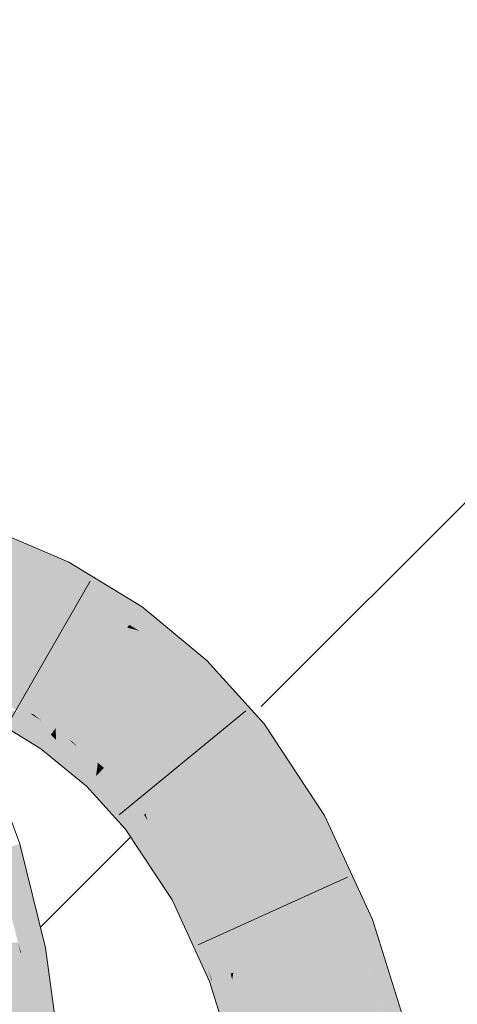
# Model space of a CAD drawing. Extents: x -720 to 300, y 62 to 1162.
# Tile 266 of 278: x 165.025 to 165.652, y 1027.315 to 1028.728. Entities that reach past the tile are written whole.
import ezdxf

# ---------------------------------------------------------------- set-up
doc = ezdxf.new("R2010")
doc.units = 0
doc.layers.get('0').update_dxf_attribs({"lineweight": 13})
for name, color, linetype, lineweight, true_color in [('E_Detail_Wandschraffur', 7, 'Continuous', 5, 0xc0c0c0), ('E_Leerrohr 25-A06G942U8I', 7, 'Continuous', 9, 0xff8000), ('E_Leerrohr 25-Shading', 7, 'Continuous', 9, 0xff8000)]:
    doc.layers.add(name, color=color, linetype=linetype, lineweight=lineweight, true_color=true_color)

# ---------------------------------------------------------------- blocks, each defined once
blk = doc.blocks.new('Shading-A06G93YB8I', base_point=(231.5078, 857.4585))
at = {"layer": 'E_Leerrohr 25-Shading', "color": 43, "true_color": 0xd7ab7f}
for points in [[(165.09, 1027.9517), (164.9836, 1027.9973), (164.9763, 1027.979)], [(164.97, 1027.9633), (165.09, 1027.9517), (164.9763, 1027.979)], [(165.09, 1027.9517), (164.97, 1027.9633), (165.0802, 1027.9205), (165.0571, 1027.926)], [(165.09, 1027.9517), (165.0802, 1027.9205), (165.095, 1027.9495)], [(165.1927, 1027.8751), (165.2001, 1027.8855), (165.0802, 1027.9205), (165.095, 1027.9495)], [(165.0571, 1027.926), (165.0783, 1027.9169), (165.0802, 1027.9205)], [(165.0802, 1027.9205), (165.0783, 1027.9169), (165.1817, 1027.8596), (165.1547, 1027.8705)], [(165.0802, 1027.9205), (165.1817, 1027.8596), (165.1927, 1027.8751)], [(165.2647, 1027.832), (165.2001, 1027.8855), (165.1927, 1027.8751)], [(165.1547, 1027.8705), (165.1789, 1027.8557), (165.1817, 1027.8596)], [(165.1927, 1027.8751), (165.1817, 1027.8596), (165.2647, 1027.832), (165.1962, 1027.851)], [(165.1817, 1027.8596), (165.1789, 1027.8557), (165.1962, 1027.851)], [(165.1962, 1027.851), (165.1789, 1027.8557), (165.2838, 1027.7987), (165.2678, 1027.782)], [(165.2647, 1027.832), (165.1962, 1027.851), (165.2931, 1027.8085), (165.2838, 1027.7987)], [(165.2678, 1027.782), (165.3574, 1027.7373), (165.2838, 1027.7987)], [(165.3574, 1027.7373), (165.2931, 1027.8085), (165.2838, 1027.7987)], [(165.2678, 1027.782), (165.346, 1027.6954), (165.3574, 1027.7373), (165.3752, 1027.7175)], [(164.9964, 1027.757), (164.9951, 1027.7544), (165.0299, 1027.7339), (165.0224, 1027.7351)], [(165.0299, 1027.7339), (165.04, 1027.7321), (164.9964, 1027.757), (164.9978, 1027.7595)], [(165.04, 1027.7321), (165.044, 1027.7314), (164.9978, 1027.7595)], [(164.9811, 1027.7269), (165.0551, 1027.6819), (164.9883, 1027.741), (165.0572, 1027.6848)], [(165.0224, 1027.7351), (164.9883, 1027.741), (165.0693, 1027.7019), (165.0572, 1027.6848)], [(165.0299, 1027.7339), (165.0224, 1027.7351), (165.0717, 1027.7051), (165.0693, 1027.7019)], [(165.0717, 1027.7051), (165.04, 1027.7321), (165.0299, 1027.7339)], [(165.0717, 1027.7051), (165.0733, 1027.7074), (165.04, 1027.7321), (165.0553, 1027.7222)], [(165.0553, 1027.7222), (165.044, 1027.7314), (165.04, 1027.7321)], [(165.044, 1027.7314), (165.0553, 1027.7222), (165.0764, 1027.7118), (165.0748, 1027.7095)], [(165.0553, 1027.7222), (165.0733, 1027.7074), (165.0748, 1027.7095)], [(165.0764, 1027.708), (165.0764, 1027.7118), (165.0748, 1027.7095)], [(165.0764, 1027.7118), (165.0764, 1027.708), (165.0946, 1027.6957)], [(165.0764, 1027.7118), (165.0946, 1027.6957), (165.101, 1027.6913)], [(165.4299, 1027.5681), (165.4619, 1027.5858), (165.346, 1027.6954), (165.3752, 1027.7175)], [(165.0693, 1027.7019), (165.0572, 1027.6848), (165.0765, 1027.6947), (165.0768, 1027.6639)], [(165.0717, 1027.7051), (165.0693, 1027.7019), (165.0765, 1027.7004), (165.0765, 1027.6947)], [(165.0764, 1027.7041), (165.0733, 1027.7074), (165.0765, 1027.7004), (165.0717, 1027.7051)], [(165.0733, 1027.7074), (165.0764, 1027.7041), (165.0748, 1027.7095), (165.0764, 1027.708)], [(165.1341, 1027.6425), (165.1355, 1027.6528), (165.0764, 1027.7041), (165.0764, 1027.708)], [(165.0946, 1027.6957), (165.0764, 1027.708), (165.1357, 1027.6543), (165.1355, 1027.6528)], [(165.1186, 1027.6591), (165.0764, 1027.7041), (165.0765, 1027.7004)], [(165.1313, 1027.6395), (165.1341, 1027.6425), (165.0765, 1027.7004), (165.1186, 1027.6591)], [(165.1313, 1027.6395), (165.0765, 1027.7004), (165.0765, 1027.6947)], [(165.0551, 1027.6819), (165.0768, 1027.6639), (165.0572, 1027.6848)], [(165.0765, 1027.6947), (165.0768, 1027.6639), (165.1313, 1027.6395), (165.1202, 1027.6279)], [(165.0946, 1027.6957), (165.1357, 1027.6543), (165.108, 1027.6838)], [(165.101, 1027.6913), (165.0946, 1027.6957), (165.108, 1027.6838)], [(165.101, 1027.6913), (165.108, 1027.6838), (165.1366, 1027.6617), (165.1363, 1027.6589)], [(165.108, 1027.6838), (165.1357, 1027.6543), (165.1363, 1027.6589)], [(165.1357, 1027.6543), (165.1405, 1027.6492), (165.1363, 1027.6589), (165.1436, 1027.6523)], [(165.1436, 1027.6523), (165.1445, 1027.6533), (165.1363, 1027.6589), (165.1366, 1027.6617)], [(165.1455, 1027.6543), (165.1366, 1027.6617), (165.1445, 1027.6533)], [(165.1341, 1027.6425), (165.1313, 1027.6395), (165.1844, 1027.5732), (165.1807, 1027.5704)], [(165.1355, 1027.6528), (165.1341, 1027.6425), (165.14, 1027.6486)], [(165.14, 1027.6486), (165.1341, 1027.6425), (165.1928, 1027.5796), (165.1844, 1027.5732)], [(165.14, 1027.6486), (165.1405, 1027.6492), (165.1355, 1027.6528), (165.1357, 1027.6543)], [(165.1405, 1027.6492), (165.14, 1027.6486), (165.1604, 1027.6219)], [(165.1604, 1027.6219), (165.1436, 1027.6523), (165.1405, 1027.6492)], [(165.1579, 1027.6348), (165.1445, 1027.6533), (165.1436, 1027.6523)], [(165.1604, 1027.6219), (165.196, 1027.5819), (165.1436, 1027.6523), (165.1579, 1027.6348)], [(165.1455, 1027.6543), (165.1445, 1027.6533), (165.1664, 1027.6299)], [(165.1664, 1027.6299), (165.1445, 1027.6533), (165.1988, 1027.5841), (165.1579, 1027.6348)], [(165.1455, 1027.6543), (165.1664, 1027.6299), (165.205, 1027.5887)], [(165.1313, 1027.6395), (165.1202, 1027.6279), (165.1807, 1027.5704), (165.1759, 1027.5667)], [(165.1579, 1027.6348), (165.196, 1027.5819), (165.1988, 1027.5841)], [(165.1664, 1027.6299), (165.1988, 1027.5841), (165.203, 1027.5873)], [(165.205, 1027.5887), (165.1664, 1027.6299), (165.203, 1027.5873)], [(165.196, 1027.5819), (165.1604, 1027.6219), (165.1928, 1027.5796)], [(165.1988, 1027.5841), (165.2155, 1027.5535), (165.203, 1027.5873), (165.2081, 1027.5785)], [(165.2081, 1027.5785), (165.205, 1027.5887), (165.203, 1027.5873)], [(165.2081, 1027.5785), (165.2664, 1027.4777), (165.205, 1027.5887), (165.2717, 1027.4807)], [(165.2717, 1027.4807), (165.2752, 1027.4825), (165.205, 1027.5887)], [(165.4299, 1027.5681), (165.5305, 1027.4369), (165.4619, 1027.5858)], [(165.1807, 1027.5704), (165.1759, 1027.5667), (165.1999, 1027.5304)], [(165.1927, 1027.5453), (165.1844, 1027.5732), (165.1807, 1027.5704)], [(165.1928, 1027.5796), (165.1844, 1027.5732), (165.2279, 1027.5111), (165.2402, 1027.4692)], [(165.1927, 1027.5453), (165.2236, 1027.4958), (165.1844, 1027.5732), (165.1995, 1027.545)], [(165.196, 1027.5819), (165.1928, 1027.5796), (165.2206, 1027.5359), (165.2279, 1027.5111)], [(165.196, 1027.5819), (165.2206, 1027.5359), (165.1988, 1027.5841), (165.2155, 1027.5535)], [(165.2588, 1027.4735), (165.2664, 1027.4777), (165.2155, 1027.5535), (165.2081, 1027.5785)], [(165.5305, 1027.4369), (165.4299, 1027.5681), (165.5002, 1027.4253), (165.4755, 1027.4689)], [(165.0154, 1027.5424), (164.9895, 1027.5348), (165.0265, 1027.3894), (165.022, 1027.4039)], [(165.0154, 1027.5424), (165.0462, 1027.4434), (165.0246, 1027.5452), (165.0559, 1027.4188)], [(165.0154, 1027.5424), (165.0265, 1027.3894), (165.061, 1027.396)], [(165.1927, 1027.5453), (165.1999, 1027.5304), (165.2162, 1027.5056)], [(165.2162, 1027.5056), (165.2264, 1027.4902), (165.1927, 1027.5453), (165.2236, 1027.4958)], [(165.2236, 1027.4958), (165.2402, 1027.4692), (165.1995, 1027.545)], [(165.2155, 1027.5535), (165.2206, 1027.5359), (165.2588, 1027.4735), (165.255, 1027.4714)], [(165.2509, 1027.4692), (165.255, 1027.4714), (165.2274, 1027.5128), (165.2206, 1027.5359)], [(165.2498, 1027.4685), (165.2509, 1027.4692), (165.2279, 1027.5111), (165.2274, 1027.5128)], [(165.2279, 1027.5111), (165.2402, 1027.4692), (165.2498, 1027.4685), (165.2431, 1027.4648)], [(165.2264, 1027.4902), (165.2402, 1027.4692), (165.2236, 1027.4958)], [(165.297, 1027.3475), (165.255, 1027.4714), (165.2965, 1027.3485), (165.2509, 1027.4692)], [(165.255, 1027.4714), (165.2942, 1027.3661), (165.2588, 1027.4735)], [(165.2942, 1027.3661), (165.255, 1027.4714), (165.3, 1027.3488), (165.297, 1027.3475)], [(165.2588, 1027.4735), (165.2942, 1027.3661), (165.2664, 1027.4777), (165.2842, 1027.4276)], [(165.2664, 1027.4777), (165.2842, 1027.4276), (165.2717, 1027.4807), (165.2783, 1027.4635)], [(165.2783, 1027.4635), (165.2752, 1027.4825), (165.2717, 1027.4807)], [(165.3197, 1027.3562), (165.3272, 1027.3591), (165.2783, 1027.4635), (165.2752, 1027.4825)], [(165.3272, 1027.3591), (165.3311, 1027.3606), (165.2752, 1027.4825)], [(165.2498, 1027.4685), (165.2431, 1027.4648), (165.2667, 1027.4136)], [(165.2509, 1027.4692), (165.2498, 1027.4685), (165.2965, 1027.3485), (165.2667, 1027.4136)], [(165.2783, 1027.4635), (165.2842, 1027.4276), (165.3197, 1027.3562), (165.3108, 1027.3529)], [(165.4755, 1027.4689), (165.4877, 1027.4424), (165.5002, 1027.4253), (165.4982, 1027.4246)], [(165.0462, 1027.4434), (165.061, 1027.396), (165.0559, 1027.4188), (165.0616, 1027.3961)], [(165.4877, 1027.4424), (165.4963, 1027.4238), (165.4982, 1027.4246)], [(165.567, 1027.2686), (165.582, 1027.272), (165.5002, 1027.4253), (165.5305, 1027.4369)], [(165.2842, 1027.4276), (165.2942, 1027.3661), (165.3108, 1027.3529), (165.3006, 1027.349)], [(165.4963, 1027.4238), (165.5463, 1027.2638), (165.4982, 1027.4246), (165.5614, 1027.2673)], [(165.5002, 1027.4253), (165.4982, 1027.4246), (165.56, 1027.2849), (165.5458, 1027.3062)], [(165.022, 1027.4039), (165.0256, 1027.3893), (165.0265, 1027.3894)], [(165.0265, 1027.3894), (165.0256, 1027.3893), (165.0266, 1027.389)], [(165.0266, 1027.389), (165.0256, 1027.3893), (165.0558, 1027.2283), (165.048, 1027.2278)], [(165.061, 1027.396), (165.0265, 1027.3894), (165.0637, 1027.3805), (165.0266, 1027.389)], [(165.0845, 1027.2301), (165.0637, 1027.3805), (165.0452, 1027.2866), (165.0266, 1027.389)], [(165.0637, 1027.3805), (165.0616, 1027.3961), (165.061, 1027.396)], [(165.3006, 1027.349), (165.2942, 1027.3661), (165.3, 1027.3488)], [(165.3197, 1027.3562), (165.3258, 1027.3287), (165.3272, 1027.3591), (165.3294, 1027.3503)], [(165.3294, 1027.3503), (165.3311, 1027.3606), (165.3272, 1027.3591)], [(165.3322, 1027.3394), (165.3311, 1027.3606), (165.3294, 1027.3503)], [(165.3322, 1027.3394), (165.3621, 1027.2213), (165.3311, 1027.3606), (165.3704, 1027.2233)], [(165.3704, 1027.2233), (165.374, 1027.2241), (165.3311, 1027.3606)], [(165.3, 1027.3488), (165.297, 1027.3475), (165.3044, 1027.3239)], [(165.3006, 1027.349), (165.3, 1027.3488), (165.3179, 1027.281), (165.3044, 1027.3239)], [(165.3006, 1027.349), (165.3179, 1027.281), (165.3108, 1027.3529), (165.3212, 1027.3008)], [(165.3108, 1027.3529), (165.3212, 1027.3008), (165.3197, 1027.3562), (165.3258, 1027.3287)], [(165.3258, 1027.3287), (165.3347, 1027.2891), (165.3294, 1027.3503), (165.3322, 1027.3394)], [(165.3504, 1027.2186), (165.3621, 1027.2213), (165.3347, 1027.2891), (165.3322, 1027.3394)], [(165.3384, 1027.2159), (165.3347, 1027.2891), (165.3212, 1027.3008), (165.3258, 1027.3287)]]:
    blk.add_solid(points, dxfattribs=at)
at = {"layer": 'E_Leerrohr 25-Shading', "color": 31, "true_color": 0xfabd7f}
for points in [[(164.97, 1027.9633), (164.939, 1027.8853), (165.0571, 1027.926), (164.9733, 1027.8748)], [(164.9647, 1027.8695), (165.0381, 1027.8383), (165.0571, 1027.926), (165.0783, 1027.9169)], [(165.0783, 1027.9169), (165.0381, 1027.8383), (165.1547, 1027.8705), (165.0641, 1027.8248)], [(165.0135, 1027.7902), (165.0381, 1027.8383), (164.9647, 1027.8695)], [(165.0619, 1027.8237), (165.1276, 1027.7837), (165.1547, 1027.8705), (165.1789, 1027.8557)], [(165.1276, 1027.7837), (165.2119, 1027.7236), (165.1789, 1027.8557), (165.2678, 1027.782)], [(165.0135, 1027.7902), (165.044, 1027.7314), (165.0323, 1027.827), (165.0394, 1027.8135)], [(165.0394, 1027.8135), (165.0381, 1027.8383), (165.0323, 1027.827)], [(165.0381, 1027.8383), (165.0619, 1027.8237), (165.0641, 1027.8248)], [(165.0381, 1027.8383), (165.1011, 1027.7465), (165.0619, 1027.8237)], [(165.1011, 1027.7465), (165.0381, 1027.8383), (165.086, 1027.7253), (165.0394, 1027.8135)], [(165.0394, 1027.8135), (165.044, 1027.7314), (165.086, 1027.7253), (165.0764, 1027.7118)], [(165.1011, 1027.7465), (165.1276, 1027.7837), (165.0619, 1027.8237)], [(164.9978, 1027.7595), (165.044, 1027.7314), (165.0135, 1027.7902)], [(165.1366, 1027.6617), (165.1276, 1027.7837), (165.1011, 1027.7465)], [(165.1276, 1027.7837), (165.2066, 1027.7181), (165.2119, 1027.7236)], [(165.1366, 1027.6617), (165.1455, 1027.6543), (165.1276, 1027.7837), (165.2066, 1027.7181)], [(165.2938, 1027.6559), (165.346, 1027.6954), (165.2119, 1027.7236), (165.2678, 1027.782)], [(165.1011, 1027.7465), (165.086, 1027.7253), (165.1366, 1027.6617), (165.101, 1027.6913)], [(165.086, 1027.7253), (165.0764, 1027.7118), (165.101, 1027.6913)], [(165.205, 1027.5887), (165.2755, 1027.6421), (165.1455, 1027.6543), (165.2066, 1027.7181)], [(165.2119, 1027.7236), (165.2066, 1027.7181), (165.2938, 1027.6559), (165.2814, 1027.6466)], [(165.2066, 1027.7181), (165.2755, 1027.6421), (165.2814, 1027.6466)], [(165.4013, 1027.5522), (165.4299, 1027.5681), (165.2938, 1027.6559), (165.346, 1027.6954)], [(165.2938, 1027.6559), (165.2814, 1027.6466), (165.4013, 1027.5522), (165.3776, 1027.5392)], [(165.2752, 1027.4825), (165.3526, 1027.5254), (165.205, 1027.5887), (165.2755, 1027.6421)], [(165.2814, 1027.6466), (165.2755, 1027.6421), (165.3776, 1027.5392), (165.3526, 1027.5254)], [(165.4299, 1027.5681), (165.4013, 1027.5522), (165.4755, 1027.4689)], [(165.4013, 1027.5522), (165.3526, 1027.5254), (165.4877, 1027.4424), (165.3975, 1027.4276)], [(165.4013, 1027.5522), (165.4877, 1027.4424), (165.4755, 1027.4689)], [(165.2752, 1027.4825), (165.3975, 1027.4276), (165.3526, 1027.5254)], [(165.2752, 1027.4825), (165.3311, 1027.3606), (165.3975, 1027.4276), (165.404, 1027.3885)], [(165.3975, 1027.4276), (165.4137, 1027.3922), (165.4877, 1027.4424), (165.4963, 1027.4238)], [(165.404, 1027.3885), (165.4137, 1027.3922), (165.3975, 1027.4276)], [(165.4137, 1027.3922), (165.4698, 1027.2462), (165.4963, 1027.4238), (165.5463, 1027.2638)], [(164.9329, 1027.3964), (164.9388, 1027.3727), (165.022, 1027.4039), (165.0256, 1027.3893)], [(164.9598, 1027.222), (165.048, 1027.2278), (164.9388, 1027.3727), (165.0256, 1027.3893)], [(165.3311, 1027.3606), (165.374, 1027.2241), (165.404, 1027.3885), (165.4199, 1027.2347)], [(165.4199, 1027.2347), (165.4602, 1027.244), (165.404, 1027.3885), (165.4137, 1027.3922)], [(165.4137, 1027.3922), (165.4602, 1027.244), (165.4698, 1027.2462)]]:
    blk.add_solid(points, dxfattribs=at)
blk = doc.blocks.new('Referenz-A06G942Y8I')
at = {"layer": 'E_Detail_Wandschraffur', "linetype": 'ByBlock', "ltscale": 0.13}
for p, q in [((165.3709, 1027.7423), (166.3568, 1028.7281)), ((165.0542, 1027.4256), (165.1836, 1027.555))]:
    blk.add_line(p, q, dxfattribs=at)
at = {"layer": 'E_Leerrohr 25-A06G942U8I', "linetype": 'Continuous', "ltscale": 0.13}
for p, q in [((165.095, 1027.9495), (164.9836, 1027.9973)), ((165.2002, 1027.8856), (165.095, 1027.9495)), ((165.1256, 1027.9225), (165.0087, 1027.7186)), ((165.2931, 1027.8085), (165.2002, 1027.8856)), ((165.3752, 1027.7176), (165.2931, 1027.8085)), ((165.0551, 1027.6819), (164.9811, 1027.727)), ((165.3488, 1027.7361), (165.1673, 1027.5868)), ((165.4619, 1027.5858), (165.3752, 1027.7176)), ((165.1202, 1027.6279), (165.0551, 1027.6819)), ((165.0246, 1027.5451), (164.9883, 1027.6426)), ((165.1759, 1027.5667), (165.1202, 1027.6279)), ((165.5305, 1027.4368), (165.4619, 1027.5858)), ((165.2432, 1027.4649), (165.1759, 1027.5667)), ((165.0616, 1027.3961), (165.0246, 1027.5451)), ((165.4947, 1027.4974), (165.2806, 1027.4005)), ((165.297, 1027.3475), (165.2432, 1027.4649)), ((165.582, 1027.272), (165.5305, 1027.4368)), ((165.0845, 1027.2301), (165.0616, 1027.3961)), ((165.3384, 1027.2159), (165.297, 1027.3475))]:
    blk.add_line(p, q, dxfattribs=at)

msp = doc.modelspace()

# ---------------------------------------------------------------- block references
at = {"color": 8, "lineweight": 25, "ltscale": 0.25, "true_color": 0x808080}
msp.add_blockref('Referenz-A06G942Y8I', (0, 0), dxfattribs=at)
msp.add_blockref('Shading-A06G93YB8I', (231.5078, 857.4585))

doc.saveas('drawing.dxf')
